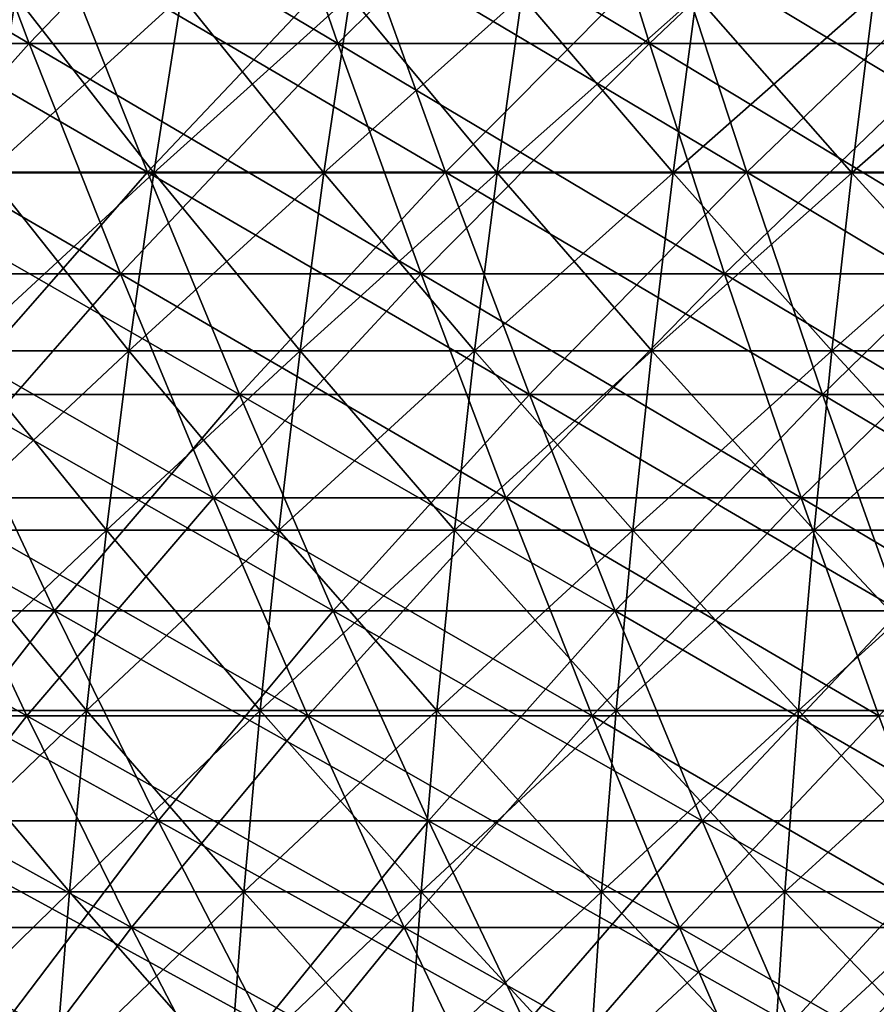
# Model space of a CAD drawing. Header units: millimetres. Extents: x -250 to 250, y -45 to 4150.
# Tile 422 of 656: x -54 to -41, y 3945 to 3961. Entities that reach past the tile are written whole.
import ezdxf

# ---------------------------------------------------------------- set-up
doc = ezdxf.new("R2010")
doc.units = ezdxf.units.MM
doc.header["$LTSCALE"] = 81.481481
for name, color, linetype in [('19', 7, 'CONTINUOUS'), ('20', 7, 'CONTINUOUS'), ('21', 7, 'CONTINUOUS'), ('22', 7, 'CONTINUOUS'), ('23', 7, 'CONTINUOUS'), ('24', 7, 'CONTINUOUS')]:
    doc.layers.add(name, color=color, linetype=linetype)

msp = doc.modelspace()

# ---------------------------------------------------------------- linework, layer by layer
at = {"layer": '19', "color": 7, "linetype": 'CONTINUOUS'}
for points in [[(-54.115, 3960.293, -153.567), (-58.819, 3960.293, -151.828), (-55.495, 3963.936, -157.482), (-54.115, 3960.293, -153.567)], [(-50.619, 3963.936, -159.116), (-54.115, 3960.293, -153.567), (-55.495, 3963.936, -157.482), (-50.619, 3963.936, -159.116)], [(-49.36, 3960.293, -155.161), (-54.115, 3960.293, -153.567), (-50.619, 3963.936, -159.116), (-49.36, 3960.293, -155.161)], [(-45.695, 3963.936, -160.6), (-49.36, 3960.293, -155.161), (-50.619, 3963.936, -159.116), (-45.695, 3963.936, -160.6)], [(-44.559, 3960.293, -156.608), (-49.36, 3960.293, -155.161), (-45.695, 3963.936, -160.6), (-44.559, 3960.293, -156.608)], [(-40.727, 3963.936, -161.931), (-44.559, 3960.293, -156.608), (-45.695, 3963.936, -160.6), (-40.727, 3963.936, -161.931)], [(-39.715, 3960.293, -157.905), (-44.559, 3960.293, -156.608), (-40.727, 3963.936, -161.931), (-39.715, 3960.293, -157.905)], [(-54.115, 3960.293, -153.567), (-57.29, 3956.743, -147.884), (-58.819, 3960.293, -151.828), (-54.115, 3960.293, -153.567)], [(-52.709, 3956.743, -149.578), (-57.29, 3956.743, -147.884), (-54.115, 3960.293, -153.567), (-52.709, 3956.743, -149.578)], [(-49.36, 3960.293, -155.161), (-52.709, 3956.743, -149.578), (-54.115, 3960.293, -153.567), (-49.36, 3960.293, -155.161)], [(-48.078, 3956.743, -151.13), (-52.709, 3956.743, -149.578), (-49.36, 3960.293, -155.161), (-48.078, 3956.743, -151.13)], [(-44.559, 3960.293, -156.608), (-48.078, 3956.743, -151.13), (-49.36, 3960.293, -155.161), (-44.559, 3960.293, -156.608)], [(-43.401, 3956.743, -152.539), (-48.078, 3956.743, -151.13), (-44.559, 3960.293, -156.608), (-43.401, 3956.743, -152.539)], [(-39.715, 3960.293, -157.905), (-43.401, 3956.743, -152.539), (-44.559, 3960.293, -156.608), (-39.715, 3960.293, -157.905)], [(-38.683, 3956.743, -153.803), (-43.401, 3956.743, -152.539), (-39.715, 3960.293, -157.905), (-38.683, 3956.743, -153.803)], [(-52.709, 3956.743, -149.578), (-55.734, 3953.287, -143.867), (-57.29, 3956.743, -147.884), (-52.709, 3956.743, -149.578)], [(-51.278, 3953.287, -145.515), (-55.734, 3953.287, -143.867), (-52.709, 3956.743, -149.578), (-51.278, 3953.287, -145.515)], [(-48.078, 3956.743, -151.13), (-51.278, 3953.287, -145.515), (-52.709, 3956.743, -149.578), (-48.078, 3956.743, -151.13)], [(-46.772, 3953.287, -147.025), (-51.278, 3953.287, -145.515), (-48.078, 3956.743, -151.13), (-46.772, 3953.287, -147.025)], [(-43.401, 3956.743, -152.539), (-46.772, 3953.287, -147.025), (-48.078, 3956.743, -151.13), (-43.401, 3956.743, -152.539)], [(-42.222, 3953.287, -148.396), (-46.772, 3953.287, -147.025), (-43.401, 3956.743, -152.539), (-42.222, 3953.287, -148.396)], [(-38.683, 3956.743, -153.803), (-42.222, 3953.287, -148.396), (-43.401, 3956.743, -152.539), (-38.683, 3956.743, -153.803)], [(-37.632, 3953.287, -149.626), (-42.222, 3953.287, -148.396), (-38.683, 3956.743, -153.803), (-37.632, 3953.287, -149.626)], [(-54.151, 3949.927, -139.78), (-58.43, 3949.927, -138.046), (-55.734, 3953.287, -143.867), (-54.151, 3949.927, -139.78)], [(-51.278, 3953.287, -145.515), (-54.151, 3949.927, -139.78), (-55.734, 3953.287, -143.867), (-51.278, 3953.287, -145.515)], [(-49.821, 3949.927, -141.382), (-54.151, 3949.927, -139.78), (-51.278, 3953.287, -145.515), (-49.821, 3949.927, -141.382)], [(-46.772, 3953.287, -147.025), (-49.821, 3949.927, -141.382), (-51.278, 3953.287, -145.515), (-46.772, 3953.287, -147.025)], [(-45.443, 3949.927, -142.849), (-49.821, 3949.927, -141.382), (-46.772, 3953.287, -147.025), (-45.443, 3949.927, -142.849)], [(-42.222, 3953.287, -148.396), (-45.443, 3949.927, -142.849), (-46.772, 3953.287, -147.025), (-42.222, 3953.287, -148.396)], [(-41.023, 3949.927, -144.18), (-45.443, 3949.927, -142.849), (-42.222, 3953.287, -148.396), (-41.023, 3949.927, -144.18)], [(-37.632, 3953.287, -149.626), (-41.023, 3949.927, -144.18), (-42.222, 3953.287, -148.396), (-37.632, 3953.287, -149.626)], [(-54.151, 3949.927, -139.78), (-56.693, 3946.665, -133.943), (-58.43, 3949.927, -138.046), (-54.151, 3949.927, -139.78)], [(-52.541, 3946.665, -135.625), (-56.693, 3946.665, -133.943), (-54.151, 3949.927, -139.78), (-52.541, 3946.665, -135.625)], [(-49.821, 3949.927, -141.382), (-52.541, 3946.665, -135.625), (-54.151, 3949.927, -139.78), (-49.821, 3949.927, -141.382)], [(-48.34, 3946.665, -137.179), (-52.541, 3946.665, -135.625), (-49.821, 3949.927, -141.382), (-48.34, 3946.665, -137.179)], [(-45.443, 3949.927, -142.849), (-48.34, 3946.665, -137.179), (-49.821, 3949.927, -141.382), (-45.443, 3949.927, -142.849)], [(-44.093, 3946.665, -138.602), (-48.34, 3946.665, -137.179), (-45.443, 3949.927, -142.849), (-44.093, 3946.665, -138.602)], [(-41.023, 3949.927, -144.18), (-44.093, 3946.665, -138.602), (-45.443, 3949.927, -142.849), (-41.023, 3949.927, -144.18)], [(-39.803, 3946.665, -139.895), (-44.093, 3946.665, -138.602), (-41.023, 3949.927, -144.18), (-39.803, 3946.665, -139.895)], [(-52.541, 3946.665, -135.625), (-54.929, 3943.502, -129.774), (-56.693, 3946.665, -133.943), (-52.541, 3946.665, -135.625)], [(-50.906, 3943.502, -131.404), (-54.929, 3943.502, -129.774), (-52.541, 3946.665, -135.625), (-50.906, 3943.502, -131.404)], [(-48.34, 3946.665, -137.179), (-50.906, 3943.502, -131.404), (-52.541, 3946.665, -135.625), (-48.34, 3946.665, -137.179)], [(-46.835, 3943.502, -132.909), (-50.906, 3943.502, -131.404), (-48.34, 3946.665, -137.179), (-46.835, 3943.502, -132.909)], [(-44.093, 3946.665, -138.602), (-46.835, 3943.502, -132.909), (-48.34, 3946.665, -137.179), (-44.093, 3946.665, -138.602)], [(-42.72, 3943.502, -134.289), (-46.835, 3943.502, -132.909), (-44.093, 3946.665, -138.602), (-42.72, 3943.502, -134.289)], [(-39.803, 3946.665, -139.895), (-42.72, 3943.502, -134.289), (-44.093, 3946.665, -138.602), (-39.803, 3946.665, -139.895)], [(-38.565, 3943.502, -135.54), (-42.72, 3943.502, -134.289), (-39.803, 3946.665, -139.895), (-38.565, 3943.502, -135.54)]]:
    msp.add_3dface(points, dxfattribs=at)
at = {"layer": '20', "color": 7, "linetype": 'CONTINUOUS'}
for points in [[(-58.819, 3960.293, 151.828), (-54.115, 3960.293, 153.567), (-60.318, 3963.936, 155.699), (-58.819, 3960.293, 151.828)], [(-60.318, 3963.936, 155.699), (-54.115, 3960.293, 153.567), (-55.495, 3963.936, 157.482), (-60.318, 3963.936, 155.699)], [(-54.115, 3960.293, 153.567), (-49.36, 3960.293, 155.161), (-55.495, 3963.936, 157.482), (-54.115, 3960.293, 153.567)], [(-55.495, 3963.936, 157.482), (-49.36, 3960.293, 155.161), (-50.619, 3963.936, 159.116), (-55.495, 3963.936, 157.482)], [(-49.36, 3960.293, 155.161), (-44.559, 3960.293, 156.608), (-50.619, 3963.936, 159.116), (-49.36, 3960.293, 155.161)], [(-50.619, 3963.936, 159.116), (-44.559, 3960.293, 156.608), (-45.695, 3963.936, 160.6), (-50.619, 3963.936, 159.116)], [(-44.559, 3960.293, 156.608), (-39.715, 3960.293, 157.905), (-45.695, 3963.936, 160.6), (-44.559, 3960.293, 156.608)], [(-45.695, 3963.936, 160.6), (-39.715, 3960.293, 157.905), (-40.727, 3963.936, 161.931), (-45.695, 3963.936, 160.6)], [(-57.29, 3956.743, 147.884), (-52.709, 3956.743, 149.578), (-58.819, 3960.293, 151.828), (-57.29, 3956.743, 147.884)], [(-58.819, 3960.293, 151.828), (-52.709, 3956.743, 149.578), (-54.115, 3960.293, 153.567), (-58.819, 3960.293, 151.828)], [(-52.709, 3956.743, 149.578), (-48.078, 3956.743, 151.13), (-54.115, 3960.293, 153.567), (-52.709, 3956.743, 149.578)], [(-54.115, 3960.293, 153.567), (-48.078, 3956.743, 151.13), (-49.36, 3960.293, 155.161), (-54.115, 3960.293, 153.567)], [(-48.078, 3956.743, 151.13), (-43.401, 3956.743, 152.539), (-49.36, 3960.293, 155.161), (-48.078, 3956.743, 151.13)], [(-49.36, 3960.293, 155.161), (-43.401, 3956.743, 152.539), (-44.559, 3960.293, 156.608), (-49.36, 3960.293, 155.161)], [(-43.401, 3956.743, 152.539), (-38.683, 3956.743, 153.803), (-44.559, 3960.293, 156.608), (-43.401, 3956.743, 152.539)], [(-44.559, 3960.293, 156.608), (-38.683, 3956.743, 153.803), (-39.715, 3960.293, 157.905), (-44.559, 3960.293, 156.608)], [(-55.734, 3953.287, 143.867), (-51.278, 3953.287, 145.515), (-57.29, 3956.743, 147.884), (-55.734, 3953.287, 143.867)], [(-57.29, 3956.743, 147.884), (-51.278, 3953.287, 145.515), (-52.709, 3956.743, 149.578), (-57.29, 3956.743, 147.884)], [(-51.278, 3953.287, 145.515), (-46.772, 3953.287, 147.025), (-52.709, 3956.743, 149.578), (-51.278, 3953.287, 145.515)], [(-52.709, 3956.743, 149.578), (-46.772, 3953.287, 147.025), (-48.078, 3956.743, 151.13), (-52.709, 3956.743, 149.578)], [(-46.772, 3953.287, 147.025), (-42.222, 3953.287, 148.396), (-48.078, 3956.743, 151.13), (-46.772, 3953.287, 147.025)], [(-48.078, 3956.743, 151.13), (-42.222, 3953.287, 148.396), (-43.401, 3956.743, 152.539), (-48.078, 3956.743, 151.13)], [(-42.222, 3953.287, 148.396), (-37.632, 3953.287, 149.626), (-43.401, 3956.743, 152.539), (-42.222, 3953.287, 148.396)], [(-43.401, 3956.743, 152.539), (-37.632, 3953.287, 149.626), (-38.683, 3956.743, 153.803), (-43.401, 3956.743, 152.539)], [(-58.43, 3949.927, 138.046), (-54.151, 3949.927, 139.78), (-60.138, 3953.287, 142.082), (-58.43, 3949.927, 138.046)], [(-60.138, 3953.287, 142.082), (-54.151, 3949.927, 139.78), (-55.734, 3953.287, 143.867), (-60.138, 3953.287, 142.082)], [(-54.151, 3949.927, 139.78), (-49.821, 3949.927, 141.382), (-55.734, 3953.287, 143.867), (-54.151, 3949.927, 139.78)], [(-55.734, 3953.287, 143.867), (-49.821, 3949.927, 141.382), (-51.278, 3953.287, 145.515), (-55.734, 3953.287, 143.867)], [(-49.821, 3949.927, 141.382), (-45.443, 3949.927, 142.849), (-51.278, 3953.287, 145.515), (-49.821, 3949.927, 141.382)], [(-51.278, 3953.287, 145.515), (-45.443, 3949.927, 142.849), (-46.772, 3953.287, 147.025), (-51.278, 3953.287, 145.515)], [(-45.443, 3949.927, 142.849), (-41.023, 3949.927, 144.18), (-46.772, 3953.287, 147.025), (-45.443, 3949.927, 142.849)], [(-46.772, 3953.287, 147.025), (-41.023, 3949.927, 144.18), (-42.222, 3953.287, 148.396), (-46.772, 3953.287, 147.025)], [(-41.023, 3949.927, 144.18), (-36.563, 3949.927, 145.375), (-42.222, 3953.287, 148.396), (-41.023, 3949.927, 144.18)], [(-42.222, 3953.287, 148.396), (-36.563, 3949.927, 145.375), (-37.632, 3953.287, 149.626), (-42.222, 3953.287, 148.396)], [(-56.693, 3946.665, 133.943), (-52.541, 3946.665, 135.625), (-58.43, 3949.927, 138.046), (-56.693, 3946.665, 133.943)], [(-58.43, 3949.927, 138.046), (-52.541, 3946.665, 135.625), (-54.151, 3949.927, 139.78), (-58.43, 3949.927, 138.046)], [(-52.541, 3946.665, 135.625), (-48.34, 3946.665, 137.179), (-54.151, 3949.927, 139.78), (-52.541, 3946.665, 135.625)], [(-54.151, 3949.927, 139.78), (-48.34, 3946.665, 137.179), (-49.821, 3949.927, 141.382), (-54.151, 3949.927, 139.78)], [(-48.34, 3946.665, 137.179), (-44.093, 3946.665, 138.602), (-49.821, 3949.927, 141.382), (-48.34, 3946.665, 137.179)], [(-49.821, 3949.927, 141.382), (-44.093, 3946.665, 138.602), (-45.443, 3949.927, 142.849), (-49.821, 3949.927, 141.382)], [(-44.093, 3946.665, 138.602), (-39.803, 3946.665, 139.895), (-45.443, 3949.927, 142.849), (-44.093, 3946.665, 138.602)], [(-45.443, 3949.927, 142.849), (-39.803, 3946.665, 139.895), (-41.023, 3949.927, 144.18), (-45.443, 3949.927, 142.849)], [(-54.929, 3943.502, 129.774), (-50.906, 3943.502, 131.404), (-56.693, 3946.665, 133.943), (-54.929, 3943.502, 129.774)], [(-56.693, 3946.665, 133.943), (-50.906, 3943.502, 131.404), (-52.541, 3946.665, 135.625), (-56.693, 3946.665, 133.943)], [(-50.906, 3943.502, 131.404), (-46.835, 3943.502, 132.909), (-52.541, 3946.665, 135.625), (-50.906, 3943.502, 131.404)], [(-52.541, 3946.665, 135.625), (-46.835, 3943.502, 132.909), (-48.34, 3946.665, 137.179), (-52.541, 3946.665, 135.625)], [(-46.835, 3943.502, 132.909), (-42.72, 3943.502, 134.289), (-48.34, 3946.665, 137.179), (-46.835, 3943.502, 132.909)], [(-48.34, 3946.665, 137.179), (-42.72, 3943.502, 134.289), (-44.093, 3946.665, 138.602), (-48.34, 3946.665, 137.179)], [(-42.72, 3943.502, 134.289), (-38.565, 3943.502, 135.54), (-44.093, 3946.665, 138.602), (-42.72, 3943.502, 134.289)], [(-44.093, 3946.665, 138.602), (-38.565, 3943.502, 135.54), (-39.803, 3946.665, 139.895), (-44.093, 3946.665, 138.602)]]:
    msp.add_3dface(points, dxfattribs=at)
at = {"layer": '21', "color": 7, "linetype": 'CONTINUOUS'}
for points in [[(-53.689, 3961.83, 152.36), (-56.84, 3958.308, 146.722), (-58.356, 3961.83, 150.634), (-53.689, 3961.83, 152.36)], [(-52.295, 3958.308, 148.403), (-56.84, 3958.308, 146.722), (-53.689, 3961.83, 152.36), (-52.295, 3958.308, 148.403)], [(-48.972, 3961.83, 153.941), (-52.295, 3958.308, 148.403), (-53.689, 3961.83, 152.36), (-48.972, 3961.83, 153.941)], [(-47.7, 3958.308, 149.943), (-52.295, 3958.308, 148.403), (-48.972, 3961.83, 153.941), (-47.7, 3958.308, 149.943)], [(-44.208, 3961.83, 155.376), (-47.7, 3958.308, 149.943), (-48.972, 3961.83, 153.941), (-44.208, 3961.83, 155.376)], [(-43.06, 3958.308, 151.341), (-47.7, 3958.308, 149.943), (-44.208, 3961.83, 155.376), (-43.06, 3958.308, 151.341)], [(-39.402, 3961.83, 156.664), (-43.06, 3958.308, 151.341), (-44.208, 3961.83, 155.376), (-39.402, 3961.83, 156.664)], [(-38.379, 3958.308, 152.595), (-43.06, 3958.308, 151.341), (-39.402, 3961.83, 156.664), (-38.379, 3958.308, 152.595)], [(-52.295, 3958.308, 148.403), (-55.297, 3954.88, 142.739), (-56.84, 3958.308, 146.722), (-52.295, 3958.308, 148.403)], [(-50.875, 3954.88, 144.374), (-55.297, 3954.88, 142.739), (-52.295, 3958.308, 148.403), (-50.875, 3954.88, 144.374)], [(-47.7, 3958.308, 149.943), (-50.875, 3954.88, 144.374), (-52.295, 3958.308, 148.403), (-47.7, 3958.308, 149.943)], [(-46.405, 3954.88, 145.872), (-50.875, 3954.88, 144.374), (-47.7, 3958.308, 149.943), (-46.405, 3954.88, 145.872)], [(-43.06, 3958.308, 151.341), (-46.405, 3954.88, 145.872), (-47.7, 3958.308, 149.943), (-43.06, 3958.308, 151.341)], [(-41.891, 3954.88, 147.232), (-46.405, 3954.88, 145.872), (-43.06, 3958.308, 151.341), (-41.891, 3954.88, 147.232)], [(-38.379, 3958.308, 152.595), (-41.891, 3954.88, 147.232), (-43.06, 3958.308, 151.341), (-38.379, 3958.308, 152.595)], [(-37.337, 3954.88, 148.452), (-41.891, 3954.88, 147.232), (-38.379, 3958.308, 152.595), (-37.337, 3954.88, 148.452)], [(-53.727, 3951.546, 138.685), (-57.972, 3951.546, 136.965), (-55.297, 3954.88, 142.739), (-53.727, 3951.546, 138.685)], [(-50.875, 3954.88, 144.374), (-53.727, 3951.546, 138.685), (-55.297, 3954.88, 142.739), (-50.875, 3954.88, 144.374)], [(-49.431, 3951.546, 140.274), (-53.727, 3951.546, 138.685), (-50.875, 3954.88, 144.374), (-49.431, 3951.546, 140.274)], [(-46.405, 3954.88, 145.872), (-49.431, 3951.546, 140.274), (-50.875, 3954.88, 144.374), (-46.405, 3954.88, 145.872)], [(-45.087, 3951.546, 141.73), (-49.431, 3951.546, 140.274), (-46.405, 3954.88, 145.872), (-45.087, 3951.546, 141.73)], [(-41.891, 3954.88, 147.232), (-45.087, 3951.546, 141.73), (-46.405, 3954.88, 145.872), (-41.891, 3954.88, 147.232)], [(-40.702, 3951.546, 143.051), (-45.087, 3951.546, 141.73), (-41.891, 3954.88, 147.232), (-40.702, 3951.546, 143.051)], [(-37.337, 3954.88, 148.452), (-40.702, 3951.546, 143.051), (-41.891, 3954.88, 147.232), (-37.337, 3954.88, 148.452)], [(-53.727, 3951.546, 138.685), (-56.25, 3948.31, 132.895), (-57.972, 3951.546, 136.965), (-53.727, 3951.546, 138.685)], [(-52.131, 3948.31, 134.564), (-56.25, 3948.31, 132.895), (-53.727, 3951.546, 138.685), (-52.131, 3948.31, 134.564)], [(-49.431, 3951.546, 140.274), (-52.131, 3948.31, 134.564), (-53.727, 3951.546, 138.685), (-49.431, 3951.546, 140.274)], [(-47.962, 3948.31, 136.106), (-52.131, 3948.31, 134.564), (-49.431, 3951.546, 140.274), (-47.962, 3948.31, 136.106)], [(-45.087, 3951.546, 141.73), (-47.962, 3948.31, 136.106), (-49.431, 3951.546, 140.274), (-45.087, 3951.546, 141.73)], [(-43.748, 3948.31, 137.518), (-47.962, 3948.31, 136.106), (-45.087, 3951.546, 141.73), (-43.748, 3948.31, 137.518)], [(-40.702, 3951.546, 143.051), (-43.748, 3948.31, 137.518), (-45.087, 3951.546, 141.73), (-40.702, 3951.546, 143.051)], [(-39.492, 3948.31, 138.8), (-43.748, 3948.31, 137.518), (-40.702, 3951.546, 143.051), (-39.492, 3948.31, 138.8)], [(-52.131, 3948.31, 134.564), (-54.5, 3945.172, 128.761), (-56.25, 3948.31, 132.895), (-52.131, 3948.31, 134.564)], [(-50.509, 3945.172, 130.378), (-54.5, 3945.172, 128.761), (-52.131, 3948.31, 134.564), (-50.509, 3945.172, 130.378)], [(-47.962, 3948.31, 136.106), (-50.509, 3945.172, 130.378), (-52.131, 3948.31, 134.564), (-47.962, 3948.31, 136.106)], [(-46.47, 3945.172, 131.872), (-50.509, 3945.172, 130.378), (-47.962, 3948.31, 136.106), (-46.47, 3945.172, 131.872)], [(-43.748, 3948.31, 137.518), (-46.47, 3945.172, 131.872), (-47.962, 3948.31, 136.106), (-43.748, 3948.31, 137.518)], [(-42.387, 3945.172, 133.24), (-46.47, 3945.172, 131.872), (-43.748, 3948.31, 137.518), (-42.387, 3945.172, 133.24)], [(-39.492, 3948.31, 138.8), (-42.387, 3945.172, 133.24), (-43.748, 3948.31, 137.518), (-39.492, 3948.31, 138.8)], [(-38.263, 3945.172, 134.482), (-42.387, 3945.172, 133.24), (-39.492, 3948.31, 138.8), (-38.263, 3945.172, 134.482)]]:
    msp.add_3dface(points, dxfattribs=at)
at = {"layer": '22', "color": 7, "linetype": 'CONTINUOUS'}
for points in [[(-56.84, 3958.308, -146.722), (-52.295, 3958.308, -148.403), (-58.356, 3961.83, -150.634), (-56.84, 3958.308, -146.722)], [(-58.356, 3961.83, -150.634), (-52.295, 3958.308, -148.403), (-53.689, 3961.83, -152.36), (-58.356, 3961.83, -150.634)], [(-52.295, 3958.308, -148.403), (-47.7, 3958.308, -149.943), (-53.689, 3961.83, -152.36), (-52.295, 3958.308, -148.403)], [(-53.689, 3961.83, -152.36), (-47.7, 3958.308, -149.943), (-48.972, 3961.83, -153.941), (-53.689, 3961.83, -152.36)], [(-47.7, 3958.308, -149.943), (-43.06, 3958.308, -151.341), (-48.972, 3961.83, -153.941), (-47.7, 3958.308, -149.943)], [(-48.972, 3961.83, -153.941), (-43.06, 3958.308, -151.341), (-44.208, 3961.83, -155.376), (-48.972, 3961.83, -153.941)], [(-43.06, 3958.308, -151.341), (-38.379, 3958.308, -152.595), (-44.208, 3961.83, -155.376), (-43.06, 3958.308, -151.341)], [(-44.208, 3961.83, -155.376), (-38.379, 3958.308, -152.595), (-39.402, 3961.83, -156.664), (-44.208, 3961.83, -155.376)], [(-55.297, 3954.88, -142.739), (-50.875, 3954.88, -144.374), (-56.84, 3958.308, -146.722), (-55.297, 3954.88, -142.739)], [(-56.84, 3958.308, -146.722), (-50.875, 3954.88, -144.374), (-52.295, 3958.308, -148.403), (-56.84, 3958.308, -146.722)], [(-50.875, 3954.88, -144.374), (-46.405, 3954.88, -145.872), (-52.295, 3958.308, -148.403), (-50.875, 3954.88, -144.374)], [(-52.295, 3958.308, -148.403), (-46.405, 3954.88, -145.872), (-47.7, 3958.308, -149.943), (-52.295, 3958.308, -148.403)], [(-46.405, 3954.88, -145.872), (-41.891, 3954.88, -147.232), (-47.7, 3958.308, -149.943), (-46.405, 3954.88, -145.872)], [(-47.7, 3958.308, -149.943), (-41.891, 3954.88, -147.232), (-43.06, 3958.308, -151.341), (-47.7, 3958.308, -149.943)], [(-41.891, 3954.88, -147.232), (-37.337, 3954.88, -148.452), (-43.06, 3958.308, -151.341), (-41.891, 3954.88, -147.232)], [(-43.06, 3958.308, -151.341), (-37.337, 3954.88, -148.452), (-38.379, 3958.308, -152.595), (-43.06, 3958.308, -151.341)], [(-57.972, 3951.546, -136.965), (-53.727, 3951.546, -138.685), (-59.667, 3954.88, -140.968), (-57.972, 3951.546, -136.965)], [(-59.667, 3954.88, -140.968), (-53.727, 3951.546, -138.685), (-55.297, 3954.88, -142.739), (-59.667, 3954.88, -140.968)], [(-53.727, 3951.546, -138.685), (-49.431, 3951.546, -140.274), (-55.297, 3954.88, -142.739), (-53.727, 3951.546, -138.685)], [(-55.297, 3954.88, -142.739), (-49.431, 3951.546, -140.274), (-50.875, 3954.88, -144.374), (-55.297, 3954.88, -142.739)], [(-49.431, 3951.546, -140.274), (-45.087, 3951.546, -141.73), (-50.875, 3954.88, -144.374), (-49.431, 3951.546, -140.274)], [(-50.875, 3954.88, -144.374), (-45.087, 3951.546, -141.73), (-46.405, 3954.88, -145.872), (-50.875, 3954.88, -144.374)], [(-45.087, 3951.546, -141.73), (-40.702, 3951.546, -143.051), (-46.405, 3954.88, -145.872), (-45.087, 3951.546, -141.73)], [(-46.405, 3954.88, -145.872), (-40.702, 3951.546, -143.051), (-41.891, 3954.88, -147.232), (-46.405, 3954.88, -145.872)], [(-40.702, 3951.546, -143.051), (-36.277, 3951.546, -144.237), (-41.891, 3954.88, -147.232), (-40.702, 3951.546, -143.051)], [(-41.891, 3954.88, -147.232), (-36.277, 3951.546, -144.237), (-37.337, 3954.88, -148.452), (-41.891, 3954.88, -147.232)], [(-56.25, 3948.31, -132.895), (-52.131, 3948.31, -134.564), (-57.972, 3951.546, -136.965), (-56.25, 3948.31, -132.895)], [(-57.972, 3951.546, -136.965), (-52.131, 3948.31, -134.564), (-53.727, 3951.546, -138.685), (-57.972, 3951.546, -136.965)], [(-52.131, 3948.31, -134.564), (-47.962, 3948.31, -136.106), (-53.727, 3951.546, -138.685), (-52.131, 3948.31, -134.564)], [(-53.727, 3951.546, -138.685), (-47.962, 3948.31, -136.106), (-49.431, 3951.546, -140.274), (-53.727, 3951.546, -138.685)], [(-47.962, 3948.31, -136.106), (-43.748, 3948.31, -137.518), (-49.431, 3951.546, -140.274), (-47.962, 3948.31, -136.106)], [(-49.431, 3951.546, -140.274), (-43.748, 3948.31, -137.518), (-45.087, 3951.546, -141.73), (-49.431, 3951.546, -140.274)], [(-43.748, 3948.31, -137.518), (-39.492, 3948.31, -138.8), (-45.087, 3951.546, -141.73), (-43.748, 3948.31, -137.518)], [(-45.087, 3951.546, -141.73), (-39.492, 3948.31, -138.8), (-40.702, 3951.546, -143.051), (-45.087, 3951.546, -141.73)], [(-54.5, 3945.172, -128.761), (-50.509, 3945.172, -130.378), (-56.25, 3948.31, -132.895), (-54.5, 3945.172, -128.761)], [(-56.25, 3948.31, -132.895), (-50.509, 3945.172, -130.378), (-52.131, 3948.31, -134.564), (-56.25, 3948.31, -132.895)], [(-50.509, 3945.172, -130.378), (-46.47, 3945.172, -131.872), (-52.131, 3948.31, -134.564), (-50.509, 3945.172, -130.378)], [(-52.131, 3948.31, -134.564), (-46.47, 3945.172, -131.872), (-47.962, 3948.31, -136.106), (-52.131, 3948.31, -134.564)], [(-46.47, 3945.172, -131.872), (-42.387, 3945.172, -133.24), (-47.962, 3948.31, -136.106), (-46.47, 3945.172, -131.872)], [(-47.962, 3948.31, -136.106), (-42.387, 3945.172, -133.24), (-43.748, 3948.31, -137.518), (-47.962, 3948.31, -136.106)], [(-42.387, 3945.172, -133.24), (-38.263, 3945.172, -134.482), (-43.748, 3948.31, -137.518), (-42.387, 3945.172, -133.24)], [(-43.748, 3948.31, -137.518), (-38.263, 3945.172, -134.482), (-39.492, 3948.31, -138.8), (-43.748, 3948.31, -137.518)]]:
    msp.add_3dface(points, dxfattribs=at)
at = {"layer": '23', "color": 7, "linetype": 'CONTINUOUS'}
for points in [[(-54.766, 3958.301, 82.651), (-52.195, 3958.301, 84.298), (-54.321, 3961.025, 81.978), (-54.766, 3958.301, 82.651)], [(-54.321, 3961.025, 81.978), (-52.195, 3958.301, 84.298), (-51.77, 3961.025, 83.612), (-54.321, 3961.025, 81.978)], [(-52.195, 3958.301, 84.298), (-49.575, 3958.301, 85.866), (-51.77, 3961.025, 83.612), (-52.195, 3958.301, 84.298)], [(-51.77, 3961.025, 83.612), (-49.575, 3958.301, 85.866), (-49.171, 3961.025, 85.166), (-51.77, 3961.025, 83.612)], [(-49.575, 3958.301, 85.866), (-46.907, 3958.301, 87.352), (-49.171, 3961.025, 85.166), (-49.575, 3958.301, 85.866)], [(-49.171, 3961.025, 85.166), (-46.907, 3958.301, 87.352), (-46.525, 3961.025, 86.64), (-49.171, 3961.025, 85.166)], [(-46.907, 3958.301, 87.352), (-44.195, 3958.301, 88.755), (-46.525, 3961.025, 86.64), (-46.907, 3958.301, 87.352)], [(-46.525, 3961.025, 86.64), (-44.195, 3958.301, 88.755), (-43.835, 3961.025, 88.032), (-46.525, 3961.025, 86.64)], [(-44.195, 3958.301, 88.755), (-41.44, 3958.301, 90.073), (-43.835, 3961.025, 88.032), (-44.195, 3958.301, 88.755)], [(-43.835, 3961.025, 88.032), (-41.44, 3958.301, 90.073), (-41.103, 3961.025, 89.34), (-43.835, 3961.025, 88.032)], [(-41.44, 3958.301, 90.073), (-38.647, 3958.301, 91.307), (-41.103, 3961.025, 89.34), (-41.44, 3958.301, 90.073)], [(-41.103, 3961.025, 89.34), (-38.647, 3958.301, 91.307), (-38.332, 3961.025, 90.563), (-41.103, 3961.025, 89.34)], [(-55.171, 3955.556, 83.261), (-52.581, 3955.556, 84.92), (-54.766, 3958.301, 82.651), (-55.171, 3955.556, 83.261)], [(-54.766, 3958.301, 82.651), (-52.581, 3955.556, 84.92), (-52.195, 3958.301, 84.298), (-54.766, 3958.301, 82.651)], [(-52.581, 3955.556, 84.92), (-49.94, 3955.556, 86.499), (-52.195, 3958.301, 84.298), (-52.581, 3955.556, 84.92)], [(-52.195, 3958.301, 84.298), (-49.94, 3955.556, 86.499), (-49.575, 3958.301, 85.866), (-52.195, 3958.301, 84.298)], [(-49.94, 3955.556, 86.499), (-47.253, 3955.556, 87.996), (-49.575, 3958.301, 85.866), (-49.94, 3955.556, 86.499)], [(-49.575, 3958.301, 85.866), (-47.253, 3955.556, 87.996), (-46.907, 3958.301, 87.352), (-49.575, 3958.301, 85.866)], [(-47.253, 3955.556, 87.996), (-44.521, 3955.556, 89.41), (-46.907, 3958.301, 87.352), (-47.253, 3955.556, 87.996)], [(-46.907, 3958.301, 87.352), (-44.521, 3955.556, 89.41), (-44.195, 3958.301, 88.755), (-46.907, 3958.301, 87.352)], [(-44.521, 3955.556, 89.41), (-41.746, 3955.556, 90.738), (-44.195, 3958.301, 88.755), (-44.521, 3955.556, 89.41)], [(-44.195, 3958.301, 88.755), (-41.746, 3955.556, 90.738), (-41.44, 3958.301, 90.073), (-44.195, 3958.301, 88.755)], [(-41.746, 3955.556, 90.738), (-38.932, 3955.556, 91.981), (-41.44, 3958.301, 90.073), (-41.746, 3955.556, 90.738)], [(-41.44, 3958.301, 90.073), (-38.932, 3955.556, 91.981), (-38.647, 3958.301, 91.307), (-41.44, 3958.301, 90.073)], [(-55.533, 3952.791, 83.808), (-52.926, 3952.791, 85.478), (-55.171, 3955.556, 83.261), (-55.533, 3952.791, 83.808)], [(-55.171, 3955.556, 83.261), (-52.926, 3952.791, 85.478), (-52.581, 3955.556, 84.92), (-55.171, 3955.556, 83.261)], [(-52.926, 3952.791, 85.478), (-50.268, 3952.791, 87.067), (-52.581, 3955.556, 84.92), (-52.926, 3952.791, 85.478)], [(-52.581, 3955.556, 84.92), (-50.268, 3952.791, 87.067), (-49.94, 3955.556, 86.499), (-52.581, 3955.556, 84.92)], [(-50.268, 3952.791, 87.067), (-47.563, 3952.791, 88.574), (-49.94, 3955.556, 86.499), (-50.268, 3952.791, 87.067)], [(-49.94, 3955.556, 86.499), (-47.563, 3952.791, 88.574), (-47.253, 3955.556, 87.996), (-49.94, 3955.556, 86.499)], [(-47.563, 3952.791, 88.574), (-44.813, 3952.791, 89.997), (-47.253, 3955.556, 87.996), (-47.563, 3952.791, 88.574)], [(-47.253, 3955.556, 87.996), (-44.813, 3952.791, 89.997), (-44.521, 3955.556, 89.41), (-47.253, 3955.556, 87.996)], [(-44.813, 3952.791, 89.997), (-42.02, 3952.791, 91.334), (-44.521, 3955.556, 89.41), (-44.813, 3952.791, 89.997)], [(-44.521, 3955.556, 89.41), (-42.02, 3952.791, 91.334), (-41.746, 3955.556, 90.738), (-44.521, 3955.556, 89.41)], [(-42.02, 3952.791, 91.334), (-39.188, 3952.791, 92.585), (-41.746, 3955.556, 90.738), (-42.02, 3952.791, 91.334)], [(-41.746, 3955.556, 90.738), (-39.188, 3952.791, 92.585), (-38.932, 3955.556, 91.981), (-41.746, 3955.556, 90.738)], [(-55.853, 3950.01, 84.291), (-53.231, 3950.01, 85.971), (-55.533, 3952.791, 83.808), (-55.853, 3950.01, 84.291)], [(-55.533, 3952.791, 83.808), (-53.231, 3950.01, 85.971), (-52.926, 3952.791, 85.478), (-55.533, 3952.791, 83.808)], [(-53.231, 3950.01, 85.971), (-50.558, 3950.01, 87.569), (-52.926, 3952.791, 85.478), (-53.231, 3950.01, 85.971)], [(-52.926, 3952.791, 85.478), (-50.558, 3950.01, 87.569), (-50.268, 3952.791, 87.067), (-52.926, 3952.791, 85.478)], [(-50.558, 3950.01, 87.569), (-47.837, 3950.01, 89.084), (-50.268, 3952.791, 87.067), (-50.558, 3950.01, 87.569)], [(-50.268, 3952.791, 87.067), (-47.837, 3950.01, 89.084), (-47.563, 3952.791, 88.574), (-50.268, 3952.791, 87.067)], [(-47.837, 3950.01, 89.084), (-45.071, 3950.01, 90.515), (-47.563, 3952.791, 88.574), (-47.837, 3950.01, 89.084)], [(-47.563, 3952.791, 88.574), (-45.071, 3950.01, 90.515), (-44.813, 3952.791, 89.997), (-47.563, 3952.791, 88.574)], [(-45.071, 3950.01, 90.515), (-42.263, 3950.01, 91.86), (-44.813, 3952.791, 89.997), (-45.071, 3950.01, 90.515)], [(-44.813, 3952.791, 89.997), (-42.263, 3950.01, 91.86), (-42.02, 3952.791, 91.334), (-44.813, 3952.791, 89.997)], [(-42.263, 3950.01, 91.86), (-39.414, 3950.01, 93.118), (-42.02, 3952.791, 91.334), (-42.263, 3950.01, 91.86)], [(-42.02, 3952.791, 91.334), (-39.414, 3950.01, 93.118), (-39.188, 3952.791, 92.585), (-42.02, 3952.791, 91.334)], [(-56.13, 3947.213, 84.709), (-53.495, 3947.213, 86.398), (-55.853, 3950.01, 84.291), (-56.13, 3947.213, 84.709)], [(-55.853, 3950.01, 84.291), (-53.495, 3947.213, 86.398), (-53.231, 3950.01, 85.971), (-55.853, 3950.01, 84.291)], [(-53.495, 3947.213, 86.398), (-50.809, 3947.213, 88.004), (-53.231, 3950.01, 85.971), (-53.495, 3947.213, 86.398)], [(-53.231, 3950.01, 85.971), (-50.809, 3947.213, 88.004), (-50.558, 3950.01, 87.569), (-53.231, 3950.01, 85.971)], [(-50.809, 3947.213, 88.004), (-48.075, 3947.213, 89.527), (-50.558, 3950.01, 87.569), (-50.809, 3947.213, 88.004)], [(-50.558, 3950.01, 87.569), (-48.075, 3947.213, 89.527), (-47.837, 3950.01, 89.084), (-50.558, 3950.01, 87.569)], [(-48.075, 3947.213, 89.527), (-45.295, 3947.213, 90.965), (-47.837, 3950.01, 89.084), (-48.075, 3947.213, 89.527)], [(-47.837, 3950.01, 89.084), (-45.295, 3947.213, 90.965), (-45.071, 3950.01, 90.515), (-47.837, 3950.01, 89.084)], [(-45.295, 3947.213, 90.965), (-42.472, 3947.213, 92.317), (-45.071, 3950.01, 90.515), (-45.295, 3947.213, 90.965)], [(-45.071, 3950.01, 90.515), (-42.472, 3947.213, 92.317), (-42.263, 3950.01, 91.86), (-45.071, 3950.01, 90.515)], [(-42.472, 3947.213, 92.317), (-39.609, 3947.213, 93.581), (-42.263, 3950.01, 91.86), (-42.472, 3947.213, 92.317)], [(-42.263, 3950.01, 91.86), (-39.609, 3947.213, 93.581), (-39.414, 3950.01, 93.118), (-42.263, 3950.01, 91.86)], [(-56.365, 3944.404, 85.064), (-53.719, 3944.404, 86.759), (-56.13, 3947.213, 84.709), (-56.365, 3944.404, 85.064)], [(-56.13, 3947.213, 84.709), (-53.719, 3944.404, 86.759), (-53.495, 3947.213, 86.398), (-56.13, 3947.213, 84.709)], [(-53.719, 3944.404, 86.759), (-51.022, 3944.404, 88.372), (-53.495, 3947.213, 86.398), (-53.719, 3944.404, 86.759)], [(-53.495, 3947.213, 86.398), (-51.022, 3944.404, 88.372), (-50.809, 3947.213, 88.004), (-53.495, 3947.213, 86.398)], [(-51.022, 3944.404, 88.372), (-48.276, 3944.404, 89.902), (-50.809, 3947.213, 88.004), (-51.022, 3944.404, 88.372)], [(-50.809, 3947.213, 88.004), (-48.276, 3944.404, 89.902), (-48.075, 3947.213, 89.527), (-50.809, 3947.213, 88.004)], [(-48.276, 3944.404, 89.902), (-45.485, 3944.404, 91.346), (-48.075, 3947.213, 89.527), (-48.276, 3944.404, 89.902)], [(-48.075, 3947.213, 89.527), (-45.485, 3944.404, 91.346), (-45.295, 3947.213, 90.965), (-48.075, 3947.213, 89.527)], [(-45.485, 3944.404, 91.346), (-42.65, 3944.404, 92.703), (-45.295, 3947.213, 90.965), (-45.485, 3944.404, 91.346)], [(-45.295, 3947.213, 90.965), (-42.65, 3944.404, 92.703), (-42.472, 3947.213, 92.317), (-45.295, 3947.213, 90.965)], [(-42.65, 3944.404, 92.703), (-39.775, 3944.404, 93.972), (-42.472, 3947.213, 92.317), (-42.65, 3944.404, 92.703)], [(-42.472, 3947.213, 92.317), (-39.775, 3944.404, 93.972), (-39.609, 3947.213, 93.581), (-42.472, 3947.213, 92.317)]]:
    msp.add_3dface(points, dxfattribs=at)
at = {"layer": '24', "color": 7, "linetype": 'CONTINUOUS'}
for points in [[(-52.195, 3958.301, -84.298), (-54.766, 3958.301, -82.651), (-51.77, 3961.025, -83.612), (-52.195, 3958.301, -84.298)], [(-51.77, 3961.025, -83.612), (-54.766, 3958.301, -82.651), (-54.321, 3961.025, -81.978), (-51.77, 3961.025, -83.612)], [(-49.575, 3958.301, -85.866), (-52.195, 3958.301, -84.298), (-49.171, 3961.025, -85.166), (-49.575, 3958.301, -85.866)], [(-49.171, 3961.025, -85.166), (-52.195, 3958.301, -84.298), (-51.77, 3961.025, -83.612), (-49.171, 3961.025, -85.166)], [(-46.907, 3958.301, -87.352), (-49.575, 3958.301, -85.866), (-46.525, 3961.025, -86.64), (-46.907, 3958.301, -87.352)], [(-46.525, 3961.025, -86.64), (-49.575, 3958.301, -85.866), (-49.171, 3961.025, -85.166), (-46.525, 3961.025, -86.64)], [(-44.195, 3958.301, -88.755), (-46.907, 3958.301, -87.352), (-43.835, 3961.025, -88.032), (-44.195, 3958.301, -88.755)], [(-43.835, 3961.025, -88.032), (-46.907, 3958.301, -87.352), (-46.525, 3961.025, -86.64), (-43.835, 3961.025, -88.032)], [(-41.44, 3958.301, -90.073), (-44.195, 3958.301, -88.755), (-41.103, 3961.025, -89.34), (-41.44, 3958.301, -90.073)], [(-41.103, 3961.025, -89.34), (-44.195, 3958.301, -88.755), (-43.835, 3961.025, -88.032), (-41.103, 3961.025, -89.34)], [(-38.647, 3958.301, -91.307), (-41.44, 3958.301, -90.073), (-38.332, 3961.025, -90.563), (-38.647, 3958.301, -91.307)], [(-38.332, 3961.025, -90.563), (-41.44, 3958.301, -90.073), (-41.103, 3961.025, -89.34), (-38.332, 3961.025, -90.563)], [(-52.581, 3955.556, -84.92), (-55.171, 3955.556, -83.261), (-52.195, 3958.301, -84.298), (-52.581, 3955.556, -84.92)], [(-52.195, 3958.301, -84.298), (-55.171, 3955.556, -83.261), (-54.766, 3958.301, -82.651), (-52.195, 3958.301, -84.298)], [(-49.94, 3955.556, -86.499), (-52.581, 3955.556, -84.92), (-49.575, 3958.301, -85.866), (-49.94, 3955.556, -86.499)], [(-49.575, 3958.301, -85.866), (-52.581, 3955.556, -84.92), (-52.195, 3958.301, -84.298), (-49.575, 3958.301, -85.866)], [(-47.253, 3955.556, -87.996), (-49.94, 3955.556, -86.499), (-46.907, 3958.301, -87.352), (-47.253, 3955.556, -87.996)], [(-46.907, 3958.301, -87.352), (-49.94, 3955.556, -86.499), (-49.575, 3958.301, -85.866), (-46.907, 3958.301, -87.352)], [(-44.521, 3955.556, -89.41), (-47.253, 3955.556, -87.996), (-44.195, 3958.301, -88.755), (-44.521, 3955.556, -89.41)], [(-44.195, 3958.301, -88.755), (-47.253, 3955.556, -87.996), (-46.907, 3958.301, -87.352), (-44.195, 3958.301, -88.755)], [(-41.746, 3955.556, -90.738), (-44.521, 3955.556, -89.41), (-41.44, 3958.301, -90.073), (-41.746, 3955.556, -90.738)], [(-41.44, 3958.301, -90.073), (-44.521, 3955.556, -89.41), (-44.195, 3958.301, -88.755), (-41.44, 3958.301, -90.073)], [(-38.932, 3955.556, -91.981), (-41.746, 3955.556, -90.738), (-38.647, 3958.301, -91.307), (-38.932, 3955.556, -91.981)], [(-38.647, 3958.301, -91.307), (-41.746, 3955.556, -90.738), (-41.44, 3958.301, -90.073), (-38.647, 3958.301, -91.307)], [(-52.926, 3952.791, -85.478), (-55.533, 3952.791, -83.808), (-52.581, 3955.556, -84.92), (-52.926, 3952.791, -85.478)], [(-52.581, 3955.556, -84.92), (-55.533, 3952.791, -83.808), (-55.171, 3955.556, -83.261), (-52.581, 3955.556, -84.92)], [(-50.268, 3952.791, -87.067), (-52.926, 3952.791, -85.478), (-49.94, 3955.556, -86.499), (-50.268, 3952.791, -87.067)], [(-49.94, 3955.556, -86.499), (-52.926, 3952.791, -85.478), (-52.581, 3955.556, -84.92), (-49.94, 3955.556, -86.499)], [(-47.563, 3952.791, -88.574), (-50.268, 3952.791, -87.067), (-47.253, 3955.556, -87.996), (-47.563, 3952.791, -88.574)], [(-47.253, 3955.556, -87.996), (-50.268, 3952.791, -87.067), (-49.94, 3955.556, -86.499), (-47.253, 3955.556, -87.996)], [(-44.813, 3952.791, -89.997), (-47.563, 3952.791, -88.574), (-44.521, 3955.556, -89.41), (-44.813, 3952.791, -89.997)], [(-44.521, 3955.556, -89.41), (-47.563, 3952.791, -88.574), (-47.253, 3955.556, -87.996), (-44.521, 3955.556, -89.41)], [(-42.02, 3952.791, -91.334), (-44.813, 3952.791, -89.997), (-41.746, 3955.556, -90.738), (-42.02, 3952.791, -91.334)], [(-41.746, 3955.556, -90.738), (-44.813, 3952.791, -89.997), (-44.521, 3955.556, -89.41), (-41.746, 3955.556, -90.738)], [(-39.188, 3952.791, -92.585), (-42.02, 3952.791, -91.334), (-38.932, 3955.556, -91.981), (-39.188, 3952.791, -92.585)], [(-38.932, 3955.556, -91.981), (-42.02, 3952.791, -91.334), (-41.746, 3955.556, -90.738), (-38.932, 3955.556, -91.981)], [(-53.231, 3950.01, -85.971), (-55.853, 3950.01, -84.291), (-52.926, 3952.791, -85.478), (-53.231, 3950.01, -85.971)], [(-52.926, 3952.791, -85.478), (-55.853, 3950.01, -84.291), (-55.533, 3952.791, -83.808), (-52.926, 3952.791, -85.478)], [(-50.558, 3950.01, -87.569), (-53.231, 3950.01, -85.971), (-50.268, 3952.791, -87.067), (-50.558, 3950.01, -87.569)], [(-50.268, 3952.791, -87.067), (-53.231, 3950.01, -85.971), (-52.926, 3952.791, -85.478), (-50.268, 3952.791, -87.067)], [(-47.837, 3950.01, -89.084), (-50.558, 3950.01, -87.569), (-47.563, 3952.791, -88.574), (-47.837, 3950.01, -89.084)], [(-47.563, 3952.791, -88.574), (-50.558, 3950.01, -87.569), (-50.268, 3952.791, -87.067), (-47.563, 3952.791, -88.574)], [(-45.071, 3950.01, -90.515), (-47.837, 3950.01, -89.084), (-44.813, 3952.791, -89.997), (-45.071, 3950.01, -90.515)], [(-44.813, 3952.791, -89.997), (-47.837, 3950.01, -89.084), (-47.563, 3952.791, -88.574), (-44.813, 3952.791, -89.997)], [(-42.263, 3950.01, -91.86), (-45.071, 3950.01, -90.515), (-42.02, 3952.791, -91.334), (-42.263, 3950.01, -91.86)], [(-42.02, 3952.791, -91.334), (-45.071, 3950.01, -90.515), (-44.813, 3952.791, -89.997), (-42.02, 3952.791, -91.334)], [(-39.414, 3950.01, -93.118), (-42.263, 3950.01, -91.86), (-39.188, 3952.791, -92.585), (-39.414, 3950.01, -93.118)], [(-39.188, 3952.791, -92.585), (-42.263, 3950.01, -91.86), (-42.02, 3952.791, -91.334), (-39.188, 3952.791, -92.585)], [(-53.495, 3947.213, -86.398), (-56.13, 3947.213, -84.709), (-53.231, 3950.01, -85.971), (-53.495, 3947.213, -86.398)], [(-53.231, 3950.01, -85.971), (-56.13, 3947.213, -84.709), (-55.853, 3950.01, -84.291), (-53.231, 3950.01, -85.971)], [(-50.809, 3947.213, -88.004), (-53.495, 3947.213, -86.398), (-50.558, 3950.01, -87.569), (-50.809, 3947.213, -88.004)], [(-50.558, 3950.01, -87.569), (-53.495, 3947.213, -86.398), (-53.231, 3950.01, -85.971), (-50.558, 3950.01, -87.569)], [(-48.075, 3947.213, -89.527), (-50.809, 3947.213, -88.004), (-47.837, 3950.01, -89.084), (-48.075, 3947.213, -89.527)], [(-47.837, 3950.01, -89.084), (-50.809, 3947.213, -88.004), (-50.558, 3950.01, -87.569), (-47.837, 3950.01, -89.084)], [(-45.295, 3947.213, -90.965), (-48.075, 3947.213, -89.527), (-45.071, 3950.01, -90.515), (-45.295, 3947.213, -90.965)], [(-45.071, 3950.01, -90.515), (-48.075, 3947.213, -89.527), (-47.837, 3950.01, -89.084), (-45.071, 3950.01, -90.515)], [(-42.472, 3947.213, -92.317), (-45.295, 3947.213, -90.965), (-42.263, 3950.01, -91.86), (-42.472, 3947.213, -92.317)], [(-42.263, 3950.01, -91.86), (-45.295, 3947.213, -90.965), (-45.071, 3950.01, -90.515), (-42.263, 3950.01, -91.86)], [(-39.609, 3947.213, -93.581), (-42.472, 3947.213, -92.317), (-39.414, 3950.01, -93.118), (-39.609, 3947.213, -93.581)], [(-39.414, 3950.01, -93.118), (-42.472, 3947.213, -92.317), (-42.263, 3950.01, -91.86), (-39.414, 3950.01, -93.118)], [(-53.719, 3944.404, -86.759), (-56.365, 3944.404, -85.064), (-53.495, 3947.213, -86.398), (-53.719, 3944.404, -86.759)], [(-53.495, 3947.213, -86.398), (-56.365, 3944.404, -85.064), (-56.13, 3947.213, -84.709), (-53.495, 3947.213, -86.398)], [(-51.022, 3944.404, -88.372), (-53.719, 3944.404, -86.759), (-50.809, 3947.213, -88.004), (-51.022, 3944.404, -88.372)], [(-50.809, 3947.213, -88.004), (-53.719, 3944.404, -86.759), (-53.495, 3947.213, -86.398), (-50.809, 3947.213, -88.004)], [(-48.276, 3944.404, -89.902), (-51.022, 3944.404, -88.372), (-48.075, 3947.213, -89.527), (-48.276, 3944.404, -89.902)], [(-48.075, 3947.213, -89.527), (-51.022, 3944.404, -88.372), (-50.809, 3947.213, -88.004), (-48.075, 3947.213, -89.527)], [(-45.485, 3944.404, -91.346), (-48.276, 3944.404, -89.902), (-45.295, 3947.213, -90.965), (-45.485, 3944.404, -91.346)], [(-45.295, 3947.213, -90.965), (-48.276, 3944.404, -89.902), (-48.075, 3947.213, -89.527), (-45.295, 3947.213, -90.965)], [(-42.65, 3944.404, -92.703), (-45.485, 3944.404, -91.346), (-42.472, 3947.213, -92.317), (-42.65, 3944.404, -92.703)], [(-42.472, 3947.213, -92.317), (-45.485, 3944.404, -91.346), (-45.295, 3947.213, -90.965), (-42.472, 3947.213, -92.317)], [(-39.775, 3944.404, -93.972), (-42.65, 3944.404, -92.703), (-39.609, 3947.213, -93.581), (-39.775, 3944.404, -93.972)], [(-39.609, 3947.213, -93.581), (-42.65, 3944.404, -92.703), (-42.472, 3947.213, -92.317), (-39.609, 3947.213, -93.581)]]:
    msp.add_3dface(points, dxfattribs=at)

doc.saveas('drawing.dxf')
